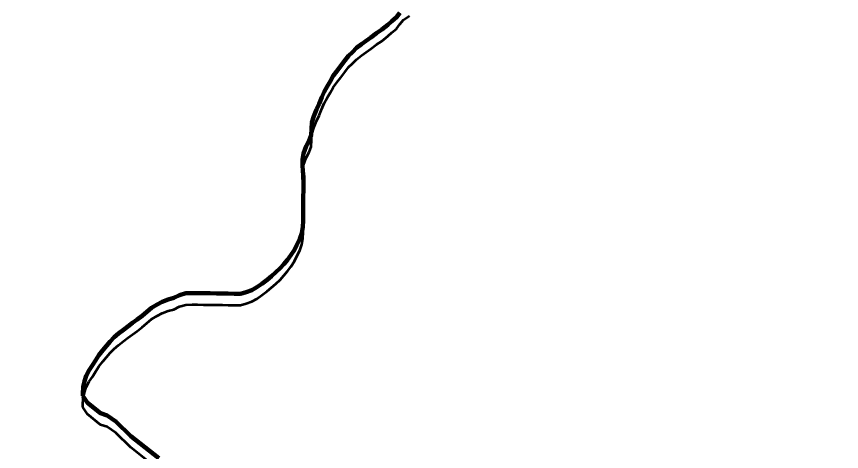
# Model space of a CAD drawing. Extents: x -1643653 to 4543381, y 1624270 to 13878484.
# Drawn here: x 737990 to 739872, y 8962558 to 8963551 of the extents above; entities that cross this region are included whole.
import ezdxf

# ---------------------------------------------------------------- set-up
doc = ezdxf.new("R2010")
doc.units = 0
doc.header["$LTSCALE"] = 200
for name, color, linetype, lineweight in [('24', 7, 'Continuous', 25), ('53', 7, 'Continuous', 106), ('59', 7, 'Continuous', 53), ('60', 7, 'Continuous', 13), ('9', 7, 'Continuous', 90)]:
    doc.layers.add(name, color=color, linetype=linetype, lineweight=lineweight)

msp = doc.modelspace()

# ---------------------------------------------------------------- linework, layer by layer
at = {"layer": '24', "lineweight": 53}
for points in [[(738864.4, 8963559.8), (738857, 8963549.2), (738846.8, 8963540.5), (738837.4, 8963532.2), (738823.7, 8963521.1), (738811.7, 8963513.3), (738798.6, 8963503.5), (738787.8, 8963495.9), (738777.5, 8963488.3), (738765.8, 8963479.4), (738756.5, 8963470), (738747.5, 8963461.3), (738739.2, 8963450.5), (738729.8, 8963438.4), (738720.7, 8963426.6), (738712.8, 8963415.5), (738705.9, 8963402.8)], [(738705.9, 8963402.8), (738698.7, 8963391.5), (738692.3, 8963379.4), (738686.8, 8963366.6), (738680.4, 8963351.5), (738675, 8963338.5), (738668.4, 8963323.4), (738664.1, 8963309), (738663.3, 8963295), (738662.2, 8963279.9), (738657.7, 8963267.8), (738650.9, 8963255.1), (738645.1, 8963238.3), (738642.6, 8963225), (738642.7, 8963211.6), (738643.6, 8963198.4), (738645.1, 8963184.3), (738644.9, 8963167.8), (738644.7, 8963154), (738644.5, 8963140.2), (738644.3, 8963126.7), (738644.2, 8963113.8), (738644, 8963099.8), (738643.9, 8963085), (738643.7, 8963070.9), (738641.1, 8963056.6), (738636.7, 8963043.4), (738630.1, 8963030.2), (738624.1, 8963018.8), (738615.9, 8963006.1), (738608.2, 8962995.9), (738600.4, 8962985.8), (738591.8, 8962976.5), (738582, 8962967.3), (738572.2, 8962958.7), (738561.8, 8962950.2), (738558.8, 8962947.9)], [(738558.8, 8962947.9), (738550, 8962941.1), (738538.4, 8962933.1), (738527, 8962926.7), (738514.4, 8962922), (738501.1, 8962918.3), (738486.9, 8962918.5), (738473, 8962918.7), (738460, 8962918.9), (738446.5, 8962919.1), (738432, 8962919.3), (738417.1, 8962919.5), (738403.4, 8962919.7), (738390.8, 8962919.8), (738376.7, 8962919.5), (738362.2, 8962915.4), (738348.9, 8962908.9), (738336.6, 8962905.3), (738322.3, 8962900.2), (738311.4, 8962893.9), (738298.4, 8962886.2), (738287.4, 8962877.2), (738276.7, 8962868), (738265.6, 8962859.5), (738255.1, 8962851.8), (738244.3, 8962843.6), (738234.1, 8962836.2), (738223.4, 8962827.3), (738213.3, 8962819.1), (738204.3, 8962809.4), (738195.7, 8962799.4), (738187.1, 8962789.7), (738177.9, 8962778.2), (738170.8, 8962766.2), (738163.9, 8962755.2), (738156.5, 8962744.1), (738149.1, 8962731.3), (738145.2, 8962719.1), (738142.8, 8962705.9), (738141.8, 8962690.3), (738141.7, 8962685.5)], [(738141.7, 8962685.5), (738152.5, 8962669.6), (738181.9, 8962645.5), (738197.1, 8962640.8), (738217.1, 8962627.1), (738251, 8962593.2), (738314.9, 8962542.9)]]:
    msp.add_lwpolyline(points, dxfattribs=at)
at = {"layer": '24'}
msp.add_spline([(738367.7, 8959924.4), (738437.2, 8960071.1), (738471.9, 8960121.3), (738537.5, 8960171.6), (738630.2, 8960202.5), (738765.3, 8960248.8), (738950.5, 8960322.2), (739124.2, 8960357), (739313.4, 8960368.5), (739359.7, 8960368.5), (739506.3, 8960291.3), (739610.6, 8960229.5), (739660.8, 8960198.6), (739703.2, 8960210.2), (739761.1, 8960275.8), (739826.7, 8960310.6), (739919.4, 8960314.5), (740031.3, 8960372.4), (740096.9, 8960453.5), (740178, 8960523), (740239.7, 8960542.3), (740340.1, 8960557.8), (740509.9, 8960496), (740648.9, 8960465.1), (740753.1, 8960465.1), (740865, 8960488.3), (740926.8, 8960519.2), (741135.2, 8960677.5), (741193.1, 8960747.1), (741278, 8960812.7), (741293.5, 8960851.3), (741300.5, 8960850.1), (741255.5, 8960925.1), (741195.5, 8961035.2), (741220.5, 8961105.2), (741225.5, 8961275.2), (741235.5, 8961375.3), (741255.5, 8961460.3), (741305.5, 8961510.3), (741355.4, 8961545.3), (741395.4, 8961605.3), (741440.4, 8961675.3), (741500.4, 8961730.4), (741545.4, 8961795.4), (741540.4, 8961925.4), (741555.4, 8962015.5), (741660.3, 8962135.5), (741690.3, 8962305.5), (741680.3, 8962425.6), (741700.3, 8962620.6), (741780.3, 8962700.7), (741975.2, 8962690.7), (742105.2, 8962630.6), (742195.2, 8962590.6), (742275.1, 8962580.6), (742390.1, 8962640.6), (742520.1, 8962655.6), (742770, 8962605.6), (742989.9, 8962550.6), (743104.8, 8962540.6), (743324.8, 8962590.6), (743524.7, 8962640.6), (743664.7, 8962635.6), (743774.6, 8962635.6), (743904.6, 8962675.7), (744079.5, 8962775.7), (744274.5, 8962990.7), (744539.4, 8963385.9), (744659.3, 8963580.9), (744879.3, 8963706), (745084.2, 8963786), (745299.1, 8963801), (745444.1, 8963831), (745664, 8963901), (745943.9, 8964026.1), (746173.8, 8964201.1), (746393.8, 8964276.1), (746543.7, 8964266.1), (746708.6, 8964376.2), (746898.6, 8964536.2), (747118.5, 8964656.2), (747248.5, 8964676.2), (747398.4, 8964766.3), (747428.4, 8964831.3), (747488.4, 8964891.3), (747623.3, 8964991.3), (747863.3, 8965106.4), (747993.2, 8965146.4), (748133.2, 8965221.4), (748228.1, 8965321.5), (748358.1, 8965451.5)], degree=3, dxfattribs=at)
at = {"layer": '53'}
for points in [[(738864.4, 8963559.8), (738857, 8963549.2), (738846.8, 8963540.5), (738837.4, 8963532.2), (738823.7, 8963521.1), (738811.7, 8963513.3), (738798.6, 8963503.5), (738787.8, 8963495.9), (738777.5, 8963488.3), (738765.8, 8963479.4), (738756.5, 8963470), (738747.5, 8963461.3), (738739.2, 8963450.5), (738729.8, 8963438.4), (738720.7, 8963426.6), (738712.8, 8963415.5), (738705.9, 8963402.8)], [(738705.9, 8963402.8), (738698.7, 8963391.5), (738692.3, 8963379.4), (738686.8, 8963366.6), (738680.4, 8963351.5), (738675, 8963338.5), (738668.4, 8963323.4), (738664.1, 8963309), (738663.3, 8963295), (738662.2, 8963279.9), (738657.7, 8963267.8), (738650.9, 8963255.1), (738645.1, 8963238.3), (738642.6, 8963225), (738642.7, 8963211.6), (738643.6, 8963198.4), (738645.1, 8963184.3), (738644.9, 8963167.8), (738644.7, 8963154), (738644.5, 8963140.2), (738644.3, 8963126.7), (738644.2, 8963113.8), (738644, 8963099.8), (738643.9, 8963085), (738643.7, 8963070.9), (738641.1, 8963056.6), (738636.7, 8963043.4), (738630.1, 8963030.2), (738624.1, 8963018.8), (738615.9, 8963006.1), (738608.2, 8962995.9), (738600.4, 8962985.8), (738591.8, 8962976.5), (738582, 8962967.3), (738572.2, 8962958.7), (738561.8, 8962950.2), (738558.8, 8962947.9)], [(738558.8, 8962947.9), (738550, 8962941.1), (738538.4, 8962933.1), (738527, 8962926.7), (738514.4, 8962922), (738501.1, 8962918.3), (738486.9, 8962918.5), (738473, 8962918.7), (738460, 8962918.9), (738446.5, 8962919.1), (738432, 8962919.3), (738417.1, 8962919.5), (738403.4, 8962919.7), (738390.8, 8962919.8), (738376.7, 8962919.5), (738362.2, 8962915.4), (738348.9, 8962908.9), (738336.6, 8962905.3), (738322.3, 8962900.2), (738311.4, 8962893.9), (738298.4, 8962886.2), (738287.4, 8962877.2), (738276.7, 8962868), (738265.6, 8962859.5), (738255.1, 8962851.8), (738244.3, 8962843.6), (738234.1, 8962836.2), (738223.4, 8962827.3), (738213.3, 8962819.1), (738204.3, 8962809.4), (738195.7, 8962799.4), (738187.1, 8962789.7), (738177.9, 8962778.2), (738170.8, 8962766.2), (738163.9, 8962755.2), (738156.5, 8962744.1), (738149.1, 8962731.3), (738145.2, 8962719.1), (738142.8, 8962705.9), (738141.8, 8962690.3), (738141.7, 8962685.5)], [(738141.7, 8962685.5), (738152.5, 8962669.6), (738181.9, 8962645.5), (738197.1, 8962640.8), (738217.1, 8962627.1), (738251, 8962593.2), (738314.9, 8962542.9)]]:
    msp.add_lwpolyline(points, dxfattribs=at)
at = {"layer": '59'}
for points in [[(738864.4, 8963559.8), (738857, 8963549.2), (738846.8, 8963540.5), (738837.4, 8963532.2), (738823.7, 8963521.1), (738811.7, 8963513.3), (738798.6, 8963503.5), (738787.8, 8963495.9), (738777.5, 8963488.3), (738765.8, 8963479.4), (738756.5, 8963470), (738747.5, 8963461.3), (738739.2, 8963450.5), (738729.8, 8963438.4), (738720.7, 8963426.6), (738712.8, 8963415.5), (738705.9, 8963402.8)], [(738705.9, 8963376.7), (738712.8, 8963389.3), (738720.7, 8963400.5), (738729.8, 8963412.2), (738739.2, 8963424.3), (738747.5, 8963435.2), (738756.5, 8963443.9), (738765.8, 8963453.2), (738777.5, 8963462.1), (738787.8, 8963469.8), (738798.6, 8963477.4), (738811.7, 8963487.1), (738823.7, 8963495), (738837.4, 8963506.1), (738846.8, 8963514.3), (738857, 8963523), (738864.4, 8963533.6), (738873.1, 8963543.8), (738886.4, 8963552.9)], [(738705.9, 8963402.8), (738698.7, 8963391.5), (738692.3, 8963379.4), (738686.8, 8963366.6), (738680.4, 8963351.5), (738675, 8963338.5), (738668.4, 8963323.4), (738664.1, 8963309), (738663.3, 8963295), (738662.2, 8963279.9), (738657.7, 8963267.8), (738650.9, 8963255.1), (738645.1, 8963238.3), (738642.6, 8963225), (738642.7, 8963211.6), (738643.6, 8963198.4), (738645.1, 8963184.3), (738644.9, 8963167.8), (738644.7, 8963154), (738644.5, 8963140.2), (738644.3, 8963126.7), (738644.2, 8963113.8), (738644, 8963099.8), (738643.9, 8963085), (738643.7, 8963070.9), (738641.1, 8963056.6), (738636.7, 8963043.4), (738630.1, 8963030.2), (738624.1, 8963018.8), (738615.9, 8963006.1), (738608.2, 8962995.9), (738600.4, 8962985.8), (738591.8, 8962976.5), (738582, 8962967.3), (738572.2, 8962958.7), (738561.8, 8962950.2), (738558.8, 8962947.9)], [(738558.8, 8962921.8), (738561.8, 8962924.1), (738572.2, 8962932.6), (738582, 8962941.1), (738591.8, 8962950.3), (738600.4, 8962959.7), (738608.2, 8962969.8), (738615.9, 8962980), (738624.1, 8962992.6), (738630.1, 8963004), (738636.7, 8963017.3), (738641.1, 8963030.4), (738643.7, 8963044.7), (738643.9, 8963058.9), (738644, 8963073.7), (738644.2, 8963087.6), (738644.3, 8963100.6), (738644.5, 8963114), (738644.7, 8963127.9), (738644.9, 8963141.7), (738645.1, 8963158.2), (738643.6, 8963172.2), (738642.7, 8963185.5), (738642.6, 8963198.8), (738645.1, 8963212.1), (738650.9, 8963228.9), (738657.7, 8963241.7), (738662.2, 8963253.7), (738663.3, 8963268.9), (738664.1, 8963282.8), (738668.4, 8963297.3), (738675, 8963312.3), (738680.4, 8963325.4), (738686.8, 8963340.4), (738692.3, 8963353.2), (738698.7, 8963365.4), (738705.9, 8963376.7)], [(738558.8, 8962947.9), (738550, 8962941.1), (738538.4, 8962933.1), (738527, 8962926.7), (738514.4, 8962922), (738501.1, 8962918.3), (738486.9, 8962918.5), (738473, 8962918.7), (738460, 8962918.9), (738446.5, 8962919.1), (738432, 8962919.3), (738417.1, 8962919.5), (738403.4, 8962919.7), (738390.8, 8962919.8), (738376.7, 8962919.5), (738362.2, 8962915.4), (738348.9, 8962908.9), (738336.6, 8962905.3), (738322.3, 8962900.2), (738311.4, 8962893.9), (738298.4, 8962886.2), (738287.4, 8962877.2), (738276.7, 8962868), (738265.6, 8962859.5), (738255.1, 8962851.8), (738244.3, 8962843.6), (738234.1, 8962836.2), (738223.4, 8962827.3), (738213.3, 8962819.1), (738204.3, 8962809.4), (738195.7, 8962799.4), (738187.1, 8962789.7), (738177.9, 8962778.2), (738170.8, 8962766.2), (738163.9, 8962755.2), (738156.5, 8962744.1), (738149.1, 8962731.3), (738145.2, 8962719.1), (738142.8, 8962705.9), (738141.8, 8962690.3), (738141.7, 8962685.5)], [(738141.7, 8962659.3), (738141.8, 8962664.2), (738142.8, 8962679.8), (738145.2, 8962693), (738149.1, 8962705.2), (738156.5, 8962717.9), (738163.9, 8962729.1), (738170.8, 8962740), (738177.9, 8962752), (738187.1, 8962763.6), (738195.7, 8962773.3), (738204.3, 8962783.2), (738213.3, 8962792.9), (738223.4, 8962801.1), (738234.1, 8962810.1), (738244.3, 8962817.5), (738255.1, 8962825.7), (738265.6, 8962833.3), (738276.7, 8962841.9), (738287.4, 8962851.1), (738298.4, 8962860), (738311.4, 8962867.7), (738322.3, 8962874), (738336.6, 8962879.1), (738348.9, 8962882.7), (738362.2, 8962889.2), (738376.7, 8962893.4), (738390.8, 8962893.7), (738403.4, 8962893.5), (738417.1, 8962893.3), (738432, 8962893.1), (738446.5, 8962892.9), (738460, 8962892.7), (738473, 8962892.6), (738486.9, 8962892.4), (738501.1, 8962892.2), (738514.4, 8962895.9), (738527, 8962900.6), (738538.4, 8962906.9), (738550, 8962914.9), (738558.8, 8962921.8)], [(738141.7, 8962685.5), (738152.5, 8962669.6), (738181.9, 8962645.5), (738197.1, 8962640.8), (738217.1, 8962627.1), (738251, 8962593.2), (738314.9, 8962542.9)], [(738314.9, 8962516.7), (738251, 8962567.1), (738217.1, 8962600.9), (738197.1, 8962614.7), (738181.9, 8962619.4), (738152.5, 8962643.4), (738141.7, 8962659.3)]]:
    msp.add_lwpolyline(points, dxfattribs=at)
at = {"layer": '60', "lineweight": 25}
msp.add_spline([(814781, 9009175.5), (814787.2, 9009173.4), (814796.9, 9009173.4), (814799.4, 9009172.4), (814805.1, 9009174.5), (814805.6, 9009176.5), (814811.7, 9009179.5), (814811.7, 9009179.5), (814801.5, 9009181), (814790.7, 9009181.5), (814784.1, 9009183.1), (814777.4, 9009185.1), (814778.4, 9009175.5)], degree=3, dxfattribs=at)
at = {"layer": '9'}
for points in [[(738864.4, 8963559.8), (738857, 8963549.2), (738846.8, 8963540.5), (738837.4, 8963532.2), (738823.7, 8963521.1), (738811.7, 8963513.3), (738798.6, 8963503.5), (738787.8, 8963495.9), (738777.5, 8963488.3), (738765.8, 8963479.4), (738756.5, 8963470), (738747.5, 8963461.3), (738739.2, 8963450.5), (738729.8, 8963438.4), (738720.7, 8963426.6), (738712.8, 8963415.5), (738705.9, 8963402.8)], [(738705.9, 8963402.8), (738698.7, 8963391.5), (738692.3, 8963379.4), (738686.8, 8963366.6), (738680.4, 8963351.5), (738675, 8963338.5), (738668.4, 8963323.4), (738664.1, 8963309), (738663.3, 8963295), (738662.2, 8963279.9), (738657.7, 8963267.8), (738650.9, 8963255.1), (738645.1, 8963238.3), (738642.6, 8963225), (738642.7, 8963211.6), (738643.6, 8963198.4), (738645.1, 8963184.3), (738644.9, 8963167.8), (738644.7, 8963154), (738644.5, 8963140.2), (738644.3, 8963126.7), (738644.2, 8963113.8), (738644, 8963099.8), (738643.9, 8963085), (738643.7, 8963070.9), (738641.1, 8963056.6), (738636.7, 8963043.4), (738630.1, 8963030.2), (738624.1, 8963018.8), (738615.9, 8963006.1), (738608.2, 8962995.9), (738600.4, 8962985.8), (738591.8, 8962976.5), (738582, 8962967.3), (738572.2, 8962958.7), (738561.8, 8962950.2), (738558.8, 8962947.9)], [(738558.8, 8962947.9), (738550, 8962941.1), (738538.4, 8962933.1), (738527, 8962926.7), (738514.4, 8962922), (738501.1, 8962918.3), (738486.9, 8962918.5), (738473, 8962918.7), (738460, 8962918.9), (738446.5, 8962919.1), (738432, 8962919.3), (738417.1, 8962919.5), (738403.4, 8962919.7), (738390.8, 8962919.8), (738376.7, 8962919.5), (738362.2, 8962915.4), (738348.9, 8962908.9), (738336.6, 8962905.3), (738322.3, 8962900.2), (738311.4, 8962893.9), (738298.4, 8962886.2), (738287.4, 8962877.2), (738276.7, 8962868), (738265.6, 8962859.5), (738255.1, 8962851.8), (738244.3, 8962843.6), (738234.1, 8962836.2), (738223.4, 8962827.3), (738213.3, 8962819.1), (738204.3, 8962809.4), (738195.7, 8962799.4), (738187.1, 8962789.7), (738177.9, 8962778.2), (738170.8, 8962766.2), (738163.9, 8962755.2), (738156.5, 8962744.1), (738149.1, 8962731.3), (738145.2, 8962719.1), (738142.8, 8962705.9), (738141.8, 8962690.3), (738141.7, 8962685.5)], [(738141.7, 8962685.5), (738152.5, 8962669.6), (738181.9, 8962645.5), (738197.1, 8962640.8), (738217.1, 8962627.1), (738251, 8962593.2), (738314.9, 8962542.9)]]:
    msp.add_lwpolyline(points, dxfattribs=at)

doc.saveas('drawing.dxf')
